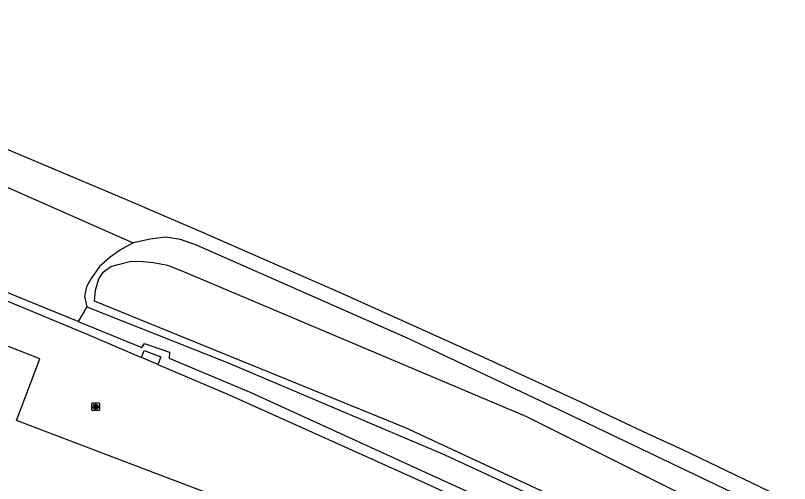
# Model space of a CAD drawing. Extents: x 163686 to 164493, y 382719 to 383870.
# Drawn here: x 163908.8 to 164011.7, y 383764 to 383826.2 of the extents above; entities that cross this region are included whole.
import ezdxf

# ---------------------------------------------------------------- set-up
doc = ezdxf.new("R2010")
doc.units = 0
for name, color, linetype in [('IMGEO_Brandkraan', 7, 'Continuous'), ('IMGEO_Geluidsscherm', 7, 'Continuous'), ('IMGEO_Groenvoorziening', 7, 'Continuous'), ('IMGEO_Haag', 7, 'Continuous'), ('IMGEO_Pand', 7, 'Continuous'), ('IMGEO_Parkeervlak_open', 7, 'Continuous'), ('IMGEO_Spoorbaan_halfverhard', 7, 'Continuous'), ('IMGEO_Voetpad_open', 7, 'Continuous'), ('IMGEO_Waterloop', 7, 'Continuous')]:
    doc.layers.add(name, color=color, linetype=linetype)

msp = doc.modelspace()

# ---------------------------------------------------------------- linework, layer by layer
at = {"layer": 'IMGEO_Brandkraan'}
for p, q in [((163918.94, 383773.77), (163918.94, 383774.62)), ((163919.01, 383774.7), (163919.87, 383774.7)), ((163919.43, 383774.48), (163919.45, 383774.48)), ((163919.94, 383774.62), (163919.94, 383773.77)), ((163919.87, 383773.7), (163919.01, 383773.7)), ((163919.45, 383773.92), (163919.42, 383773.92))]:
    msp.add_line(p, q, dxfattribs=at)
for points in [[(163918.94, 383773.77), (163918.94, 383774.62)], [(163919.01, 383774.7), (163919.87, 383774.7)], [(163919.29, 383774.4), (163919.29, 383774), (163919.5, 383774)], [(163919.52, 383774.4), (163919.29, 383774.4)], [(163919.46, 383774.31), (163919.41, 383774.31), (163919.41, 383774.24)], [(163919.94, 383774.62), (163919.94, 383773.77)], [(163919.87, 383773.7), (163919.01, 383773.7)], [(163919.41, 383774.24), (163919.46, 383774.24)], [(163919.47, 383774.16), (163919.41, 383774.16), (163919.41, 383774.08)], [(163919.41, 383774.08), (163919.47, 383774.08)]]:
    msp.add_lwpolyline(points, dxfattribs=at)
for centre, radius, start, end in [((163919.01, 383774.62), 0.0765, 91.552, 178.448), ((163919.01, 383774.62), 0.0765, 91.552, 178.448), ((163919.47, 383774.28), 0.0379, 267.8285, 90.9355), ((163919.52, 383774.25), 0.145, 59.4692, 91.5367), ((163919.55, 383774.3), 0.0922, 285.5137, 58.1501), ((163919.86, 383774.62), 0.0765, 1.552, 88.448), ((163919.86, 383774.62), 0.0765, 1.552, 88.448), ((163919.01, 383773.77), 0.0765, 181.552, 268.448), ((163919.01, 383773.77), 0.0765, 181.552, 268.448), ((163919.47, 383774.12), 0.0404, 269.8759, 90.5077), ((163919.5, 383774.25), 0.251, 268.6676, 293.5347), ((163919.55, 383774.11), 0.105, 301.3115, 78.989), ((163919.86, 383773.77), 0.0765, 271.552, 358.448), ((163919.86, 383773.77), 0.0765, 271.552, 358.448)]:
    msp.add_arc(centre, radius, start, end, dxfattribs=at)
for centre, major_axis, ratio, start_param, end_param in [((163919.43, 383774.2), (-0.387, 0.002), 0.722429, 4.712389, 7.853982), ((163919.45, 383774.2), (-0.39, 0.002), 0.717154, 1.570796, 4.712389)]:
    msp.add_ellipse(centre, major_axis=major_axis, ratio=ratio, start_param=start_param, end_param=end_param, dxfattribs=at)
at = {"layer": 'IMGEO_Geluidsscherm'}
msp.add_lwpolyline([(163904.65, 383809.67), (163923.4, 383801.76), (163933.52, 383797.43), (163943.53, 383793.06), (163952.07, 383789.34), (163970.52, 383780.99), (163983.91, 383774.84), (163988.3, 383772.76), (163992.91, 383770.59), (163997.5, 383768.51), (164012.45, 383761.33), (164021.45, 383756.88), (164026.2, 383754.53), (164043.76, 383745.8), (164057.02, 383738.88), (164066.65, 383733.89), (164070.43, 383731.92), (164088.42, 383722.28), (164094.73, 383718.89), (164102.63, 383714.56), (164104.1, 383713.71), (164115.72, 383707.21), (164128.78, 383699.82), (164135.23, 383696.01)], dxfattribs=at)
at = {"layer": 'IMGEO_Groenvoorziening'}
for points in [[(163853.26, 383824.35), (163867.97, 383818.97), (163885.23, 383812.66), (163885.43, 383812.59), (163891.04, 383810.7), (163924.44, 383795.97)], [(163924.44, 383795.97), (163922.73, 383795.07), (163921.36, 383794.06), (163919.95, 383792.82), (163918.86, 383791.22), (163918.21, 383790.13), (163917.97, 383788.89), (163918.25, 383787.48)], [(164103.32, 383712.4), (164067.98, 383731.2), (164055.23, 383737.81), (164028.31, 383751.03), (164006.06, 383761.87), (163980.92, 383773.86), (163960.99, 383783.28), (163932.86, 383795.68), (163930.72, 383796.44), (163928.74, 383796.75), (163926.7, 383796.48), (163924.49, 383796), (163924.44, 383795.97)], [(163918.25, 383787.48), (163917.13, 383785.53)], [(163918.25, 383787.48), (163937.05, 383780.04), (163965.89, 383767.82), (164008.1, 383748.23), (164044.52, 383730.07), (164051.73, 383727.06), (164053.37, 383726.89), (164054.19, 383726.26), (164055.09, 383724.14), (164056.18, 383721.15), (164058.94, 383717.81), (164058.26, 383717.12)]]:
    msp.add_lwpolyline(points, dxfattribs=at)
at = {"layer": 'IMGEO_Haag'}
for points in [[(163917.13, 383785.53), (163878.28, 383801.33)], [(163917.13, 383785.53), (163925.6, 383782.08), (163925.95, 383782.58), (163929.25, 383781.44), (163929.22, 383780.66), (163940.07, 383776.07), (163997.22, 383750), (164047.87, 383724.61)]]:
    msp.add_lwpolyline(points, dxfattribs=at)
at = {"layer": 'IMGEO_Pand'}
msp.add_lwpolyline([(164039.95, 383712.22), (164043.45, 383721.33), (164000.22, 383737.74), (163967.9, 383750), (163926.18, 383765.83), (163908.92, 383772.36), (163912.03, 383780.56), (163907.62, 383782.27), (163902.96, 383784.07), (163902.88, 383783.91), (163898.15, 383785.66), (163897.16, 383783.09), (163901.84, 383781.25), (163900.26, 383777.07), (163891.51, 383780.44), (163893.29, 383785.22), (163888.2, 383787.15), (163886.36, 383782.41), (163877.11, 383785.96), (163875.45, 383781.58), (163873.68, 383776.9), (163870.65, 383778.08), (163870.58, 383777.88)], dxfattribs=at)
at = {"layer": 'IMGEO_Parkeervlak_open'}
for points in [[(163877.73, 383800.47), (163900.67, 383791.17), (163918.39, 383783.79), (163925.52, 383780.75)], [(163927.72, 383779.82), (163937.22, 383775.78), (163963.24, 383764.1), (163994.05, 383749.78), (164007.09, 383743.6), (164025.78, 383734.15), (164045.84, 383723.75), (164041.14, 383711.34)]]:
    msp.add_lwpolyline(points, dxfattribs=at)
at = {"layer": 'IMGEO_Spoorbaan_halfverhard'}
msp.add_lwpolyline([(163862.99, 383826.19), (163867.5, 383824.48), (163886.12, 383817.2), (163904.65, 383809.67), (163923.4, 383801.76), (163933.52, 383797.43), (163943.53, 383793.06), (163952.07, 383789.34), (163970.52, 383780.99), (163983.91, 383774.84), (163988.3, 383772.76), (163992.91, 383770.59), (163997.5, 383768.51), (164012.45, 383761.33), (164021.45, 383756.88), (164026.2, 383754.53), (164043.76, 383745.8), (164057.02, 383738.88), (164066.65, 383733.89), (164070.43, 383731.92), (164088.42, 383722.28), (164094.73, 383718.89), (164102.63, 383714.56), (164104.1, 383713.71)], dxfattribs=at)
at = {"layer": 'IMGEO_Voetpad_open'}
for points in [[(163925.52, 383780.75), (163925.9, 383781.66), (163928.1, 383780.82), (163927.72, 383779.82)], [(163927.72, 383779.82), (163925.52, 383780.75)]]:
    msp.add_lwpolyline(points, dxfattribs=at)
at = {"layer": 'IMGEO_Waterloop'}
msp.add_lwpolyline([(164012.13, 383747.52), (163960.66, 383771.41), (163919.28, 383788.22), (163919.43, 383789.67), (163919.87, 383791.18), (163920.43, 383792.09), (163921.46, 383792.84), (163922.43, 383793.12), (163924.16, 383793.54), (163925.75, 383793.52), (163927.14, 383793.37), (163929.01, 383793.01), (163930.92, 383792.27), (163976.73, 383772.91), (164050.72, 383735.95)], dxfattribs=at)

doc.saveas('drawing.dxf')
